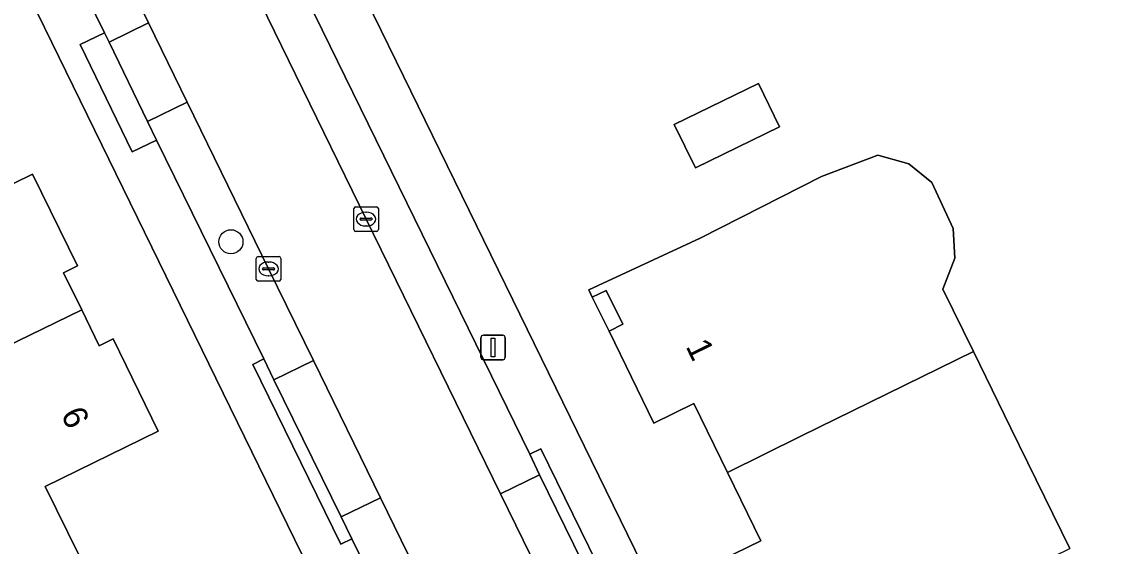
# Model space of a CAD drawing. Extents: x 160455 to 162082, y 388339 to 389736.
# Drawn here: x 160753.79 to 160797.83, y 388787.22 to 388808.59 of the extents above; entities that cross this region are included whole.
import ezdxf

# ---------------------------------------------------------------- set-up
doc = ezdxf.new("R2010")
doc.units = 0
for name, color, linetype in [('IMGEO_Boom', 7, 'Continuous'), ('IMGEO_Erf', 7, 'Continuous'), ('IMGEO_Kolk', 7, 'Continuous'), ('IMGEO_Lichtmast', 7, 'Continuous'), ('IMGEO_Muur', 7, 'Continuous'), ('IMGEO_Pand', 7, 'Continuous'), ('IMGEO_Pand_nummerreeks', 7, 'Continuous'), ('IMGEO_Parkeervlak_open', 7, 'Continuous'), ('IMGEO_Rijbaan_lokaal_gesloten', 7, 'Continuous'), ('IMGEO_Voetpad_open', 7, 'Continuous')]:
    doc.layers.add(name, color=color, linetype=linetype)

msp = doc.modelspace()

# ---------------------------------------------------------------- linework, layer by layer
at = {"layer": 'IMGEO_Boom'}
msp.add_circle((160762.318, 388799.623), 0.489, dxfattribs=at)
at = {"layer": 'IMGEO_Erf'}
for points in [[(160762.403, 388820.913), (160762.283, 388820.813), (160769.045, 388806.982), (160773.503, 388797.864), (160796.902, 388750), (160806.284, 388730.808)], [(160798.94, 388717.887), (160783.242, 388750), (160751.22, 388815.507)], [(160782.292, 388786.652), (160783.913, 388787.442), (160782.547, 388790.23), (160781.176, 388793.03), (160779.555, 388792.238), (160777.723, 388795.987), (160777.041, 388797.369), (160776.904, 388797.662), (160781.436, 388799.775), (160786.382, 388802.287), (160788.669, 388803.147), (160789.935, 388802.8), (160790.875, 388802.036), (160791.746, 388800.169), (160791.808, 388798.959), (160791.328, 388797.695), (160792.571, 388795.154), (160794.101, 388792.028), (160796.497, 388787.131)], [(160749.688, 388800.152), (160754.231, 388802.38), (160756.066, 388798.639), (160755.5, 388798.362), (160756.237, 388796.855), (160756.954, 388795.387), (160757.521, 388795.663), (160759.355, 388791.904), (160754.753, 388789.659), (160756.132, 388786.849)]]:
    msp.add_lwpolyline(points, dxfattribs=at)
for points in [[(160781.241, 388802.633), (160780.379, 388804.397), (160783.807, 388806.071), (160784.668, 388804.307)], [(160777.723, 388795.987), (160778.289, 388796.264), (160777.612, 388797.636), (160777.041, 388797.369)]]:
    msp.add_lwpolyline(points, close=True, dxfattribs=at)
at = {"layer": 'IMGEO_Kolk'}
for p, q in [((160767.323, 388800.12), (160767.323, 388800.972)), ((160767.398, 388801.046), (160768.25, 388801.046)), ((160768.324, 388800.972), (160768.324, 388800.12)), ((160767.582, 388800.54), (160767.582, 388800.552)), ((160768.02, 388800.503), (160767.622, 388800.503)), ((160767.625, 388800.589), (160768.023, 388800.589)), ((160767.811, 388800.826), (160767.836, 388800.826)), ((160768.066, 388800.552), (160768.066, 388800.54)), ((160768.25, 388800.046), (160767.398, 388800.046)), ((160767.834, 388800.266), (160767.809, 388800.266)), ((160763.349, 388798.091), (160763.349, 388798.943)), ((160763.424, 388799.017), (160764.276, 388799.017)), ((160763.837, 388798.797), (160763.862, 388798.797)), ((160764.35, 388798.943), (160764.35, 388798.091)), ((160763.608, 388798.511), (160763.608, 388798.523)), ((160764.046, 388798.474), (160763.648, 388798.474)), ((160763.651, 388798.56), (160764.049, 388798.56)), ((160764.092, 388798.523), (160764.092, 388798.511)), ((160764.276, 388798.017), (160763.424, 388798.017)), ((160763.86, 388798.237), (160763.835, 388798.237))]:
    msp.add_line(p, q, dxfattribs=at)
for points in [[(160767.323, 388800.12), (160767.323, 388800.972)], [(160767.398, 388801.046), (160768.25, 388801.046)], [(160768.324, 388800.972), (160768.324, 388800.12)], [(160768.25, 388800.046), (160767.398, 388800.046)], [(160763.349, 388798.091), (160763.349, 388798.943)], [(160763.424, 388799.017), (160764.276, 388799.017)], [(160764.35, 388798.943), (160764.35, 388798.091)], [(160764.276, 388798.017), (160763.424, 388798.017)]]:
    msp.add_lwpolyline(points, dxfattribs=at)
for centre, radius, start, end in [((160767.4, 388800.97), 0.0765, 91.552, 178.448), ((160767.4, 388800.97), 0.0765, 91.552, 178.448), ((160768.248, 388800.97), 0.0765, 1.552, 88.448), ((160768.248, 388800.97), 0.0765, 1.552, 88.448), ((160767.622, 388800.549), 0.0403, 85.8775, 175.7526), ((160767.619, 388800.539), 0.0366, 178.938, 274.7102), ((160768.023, 388800.546), 0.043, 264.8664, 352.4533), ((160768.027, 388800.551), 0.0386, 1.7309, 96.639), ((160767.4, 388800.122), 0.0765, 181.552, 268.448), ((160767.4, 388800.122), 0.0765, 181.552, 268.448), ((160768.248, 388800.122), 0.0765, 271.552, 358.448), ((160768.248, 388800.122), 0.0765, 271.552, 358.448), ((160763.426, 388798.941), 0.0765, 91.552, 178.448), ((160763.426, 388798.941), 0.0765, 91.552, 178.448), ((160764.274, 388798.941), 0.0765, 1.552, 88.448), ((160764.274, 388798.941), 0.0765, 1.552, 88.448), ((160763.648, 388798.52), 0.0403, 85.8775, 175.7526), ((160763.645, 388798.51), 0.0366, 178.938, 274.7102), ((160764.049, 388798.517), 0.043, 264.8664, 352.4533), ((160764.053, 388798.522), 0.0386, 1.7309, 96.639), ((160763.426, 388798.093), 0.0765, 181.552, 268.448), ((160763.426, 388798.093), 0.0765, 181.552, 268.448), ((160764.274, 388798.093), 0.0765, 271.552, 358.448), ((160764.274, 388798.093), 0.0765, 271.552, 358.448)]:
    msp.add_arc(centre, radius, start, end, dxfattribs=at)
for centre, major_axis, ratio, start_param, end_param in [((160767.81, 388800.546), (-0.387, 0.002), 0.722429, 4.712389, 7.853982), ((160767.835, 388800.546), (-0.39, 0.002), 0.717154, 1.570796, 4.712389), ((160763.836, 388798.517), (-0.387, 0.002), 0.722429, 4.712389, 7.853982), ((160763.861, 388798.517), (-0.39, 0.002), 0.717154, 1.570796, 4.712389)]:
    msp.add_ellipse(centre, major_axis=major_axis, ratio=ratio, start_param=start_param, end_param=end_param, dxfattribs=at)
at = {"layer": 'IMGEO_Lichtmast'}
for p, q in [((160772.502, 388794.916), (160772.502, 388795.716)), ((160772.502, 388795.716), (160772.502, 388794.916)), ((160772.602, 388795.816), (160773.392, 388795.816)), ((160773.392, 388795.816), (160772.602, 388795.816)), ((160773.492, 388795.716), (160773.492, 388794.916)), ((160773.492, 388794.916), (160773.492, 388795.716)), ((160773.392, 388794.816), (160772.602, 388794.816)), ((160772.602, 388794.816), (160773.392, 388794.816))]:
    msp.add_line(p, q, dxfattribs=at)
msp.add_lwpolyline([(160772.922, 388795.691), (160773.072, 388795.691), (160773.072, 388794.941), (160772.922, 388794.941), (160772.922, 388795.691)], dxfattribs=at)
for centre, start, end in [((160772.602, 388795.716), 90, 180), ((160772.602, 388795.716), 90, 180), ((160773.392, 388795.716), 0, 90), ((160773.392, 388795.716), 360, 90), ((160772.602, 388794.916), 180, 270), ((160772.602, 388794.916), 180, 270), ((160773.392, 388794.916), 270, 0), ((160773.392, 388794.916), 270, 0)]:
    msp.add_arc(centre, 0.1, start, end, dxfattribs=at)
at = {"layer": 'IMGEO_Muur'}
msp.add_lwpolyline([(160769.045, 388806.982), (160773.503, 388797.864)], dxfattribs=at)
at = {"layer": 'IMGEO_Pand'}
for points in [[(160784.668, 388804.307), (160783.807, 388806.071), (160780.379, 388804.397), (160781.241, 388802.633)], [(160791.808, 388798.959), (160791.746, 388800.169), (160790.875, 388802.036), (160789.935, 388802.8), (160788.669, 388803.147), (160786.382, 388802.287), (160781.436, 388799.775), (160776.904, 388797.662), (160777.041, 388797.369), (160777.612, 388797.636), (160778.289, 388796.264), (160777.723, 388795.987), (160779.555, 388792.238), (160781.176, 388793.03), (160782.547, 388790.23), (160785.541, 388791.701), (160792.571, 388795.154), (160791.328, 388797.695)], [(160756.237, 388796.855), (160755.5, 388798.362), (160756.066, 388798.639), (160754.231, 388802.38), (160749.688, 388800.152), (160748.312, 388802.966), (160741.146, 388799.481), (160742.684, 388796.339), (160743.42, 388796.7), (160745.828, 388791.78), (160747.282, 388792.491)], [(160749.025, 388783.384), (160756.132, 388786.849), (160754.753, 388789.659), (160759.355, 388791.904), (160757.521, 388795.663), (160756.954, 388795.387), (160756.237, 388796.855), (160747.282, 388792.491), (160749.69, 388787.572), (160747.5, 388786.499)], [(160792.571, 388795.154), (160785.541, 388791.701), (160782.547, 388790.23), (160783.913, 388787.442), (160782.292, 388786.652), (160784.123, 388782.893), (160784.69, 388783.169), (160785.414, 388781.697), (160796.497, 388787.131), (160794.101, 388792.028)]]:
    msp.add_lwpolyline(points, close=True, dxfattribs=at)
at = {"layer": 'IMGEO_Parkeervlak_open'}
for points in [[(160759.365, 388817.809), (160760.926, 388814.676), (160767.822, 388800.545), (160773.301, 388789.354), (160774.897, 388790.136), (160774.49, 388790.966), (160762.271, 388815.955)], [(160755.331, 388811.883), (160757.171, 388808.135), (160757.353, 388807.758), (160758.957, 388808.541), (160756.906, 388812.742)]]:
    msp.add_lwpolyline(points, dxfattribs=at)
for points in [[(160758.957, 388808.541), (160757.353, 388807.758), (160758.915, 388804.521), (160760.534, 388805.312)], [(160763.851, 388798.518), (160760.534, 388805.312), (160758.915, 388804.521), (160759.281, 388803.764), (160763.653, 388794.848), (160764.069, 388793.998), (160765.676, 388794.783)], [(160765.676, 388794.783), (160764.069, 388793.998), (160766.803, 388788.413), (160768.406, 388789.196)], [(160774.897, 388790.136), (160773.301, 388789.354), (160776.082, 388783.674), (160777.681, 388784.457)], [(160768.406, 388789.196), (160766.803, 388788.413), (160767.24, 388787.521), (160771.476, 388778.85), (160771.742, 388778.301), (160773.346, 388779.084), (160772.889, 388780.021)]]:
    msp.add_lwpolyline(points, close=True, dxfattribs=at)
at = {"layer": 'IMGEO_Rijbaan_lokaal_gesloten'}
msp.add_lwpolyline([(160776.082, 388783.674), (160773.301, 388789.354), (160767.822, 388800.545), (160760.926, 388814.676), (160759.365, 388817.809), (160758.119, 388820.39), (160754.12, 388818.451), (160755.636, 388815.436), (160756.906, 388812.742), (160758.957, 388808.541), (160760.534, 388805.312), (160763.851, 388798.518), (160765.676, 388794.783), (160768.406, 388789.196), (160772.889, 388780.021)], dxfattribs=at)
at = {"layer": 'IMGEO_Voetpad_open'}
for points in [[(160806.284, 388730.808), (160796.902, 388750), (160773.503, 388797.864), (160769.045, 388806.982), (160762.283, 388820.813), (160762.403, 388820.913)], [(160762.271, 388815.955), (160774.49, 388790.966), (160774.938, 388791.186), (160778.526, 388783.867), (160778.078, 388783.647), (160782.463, 388774.704), (160782.911, 388774.924), (160786.494, 388767.621), (160786.046, 388767.401), (160790.427, 388758.453), (160790.876, 388758.672), (160794.449, 388751.351), (160794, 388751.132), (160794.551, 388750), (160798.231, 388742.445), (160798.679, 388742.665), (160802.333, 388735.248), (160801.885, 388735.028)], [(160751.22, 388815.507), (160783.242, 388750), (160798.94, 388717.887), (160796.193, 388716.592), (160796.096, 388716.524), (160796.229, 388716.231), (160787.552, 388711.973), (160789.992, 388706.936), (160811.085, 388717.249), (160809.661, 388720.335), (160800.591, 388722.19), (160796.035, 388731.513), (160796.496, 388731.738)], [(160793.577, 388733.616), (160790.788, 388739.318), (160790.34, 388739.099), (160786.774, 388746.389), (160787.221, 388746.607), (160785.561, 388750), (160782.839, 388755.564), (160782.39, 388755.345), (160778.813, 388762.657), (160779.263, 388762.876), (160774.898, 388771.8), (160774.449, 388771.582), (160771.027, 388778.632), (160771.476, 388778.85), (160767.24, 388787.521), (160766.791, 388787.302), (160763.204, 388794.629), (160763.653, 388794.848), (160759.281, 388803.764), (160758.29, 388803.286), (160756.18, 388807.657), (160757.171, 388808.135), (160755.331, 388811.883)]]:
    msp.add_lwpolyline(points, dxfattribs=at)
for points in [[(160757.353, 388807.758), (160757.171, 388808.135), (160756.18, 388807.657), (160758.29, 388803.286), (160759.281, 388803.764), (160758.915, 388804.521)], [(160764.069, 388793.998), (160763.653, 388794.848), (160763.204, 388794.629), (160766.791, 388787.302), (160767.24, 388787.521), (160766.803, 388788.413)], [(160774.938, 388791.186), (160774.49, 388790.966), (160774.897, 388790.136), (160777.681, 388784.457), (160778.078, 388783.647), (160778.526, 388783.867)]]:
    msp.add_lwpolyline(points, close=True, dxfattribs=at)

# ---------------------------------------------------------------- texts
at = {"layer": 'IMGEO_Pand_nummerreeks'}
for s, rotation, p in [('1', 296.0407, (160780.832, 388795.364)), ('6', 296.0075, (160755.37, 388792.593))]:
    msp.add_text(s, height=1, rotation=rotation, dxfattribs=at).set_placement(p)

doc.saveas('drawing.dxf')
